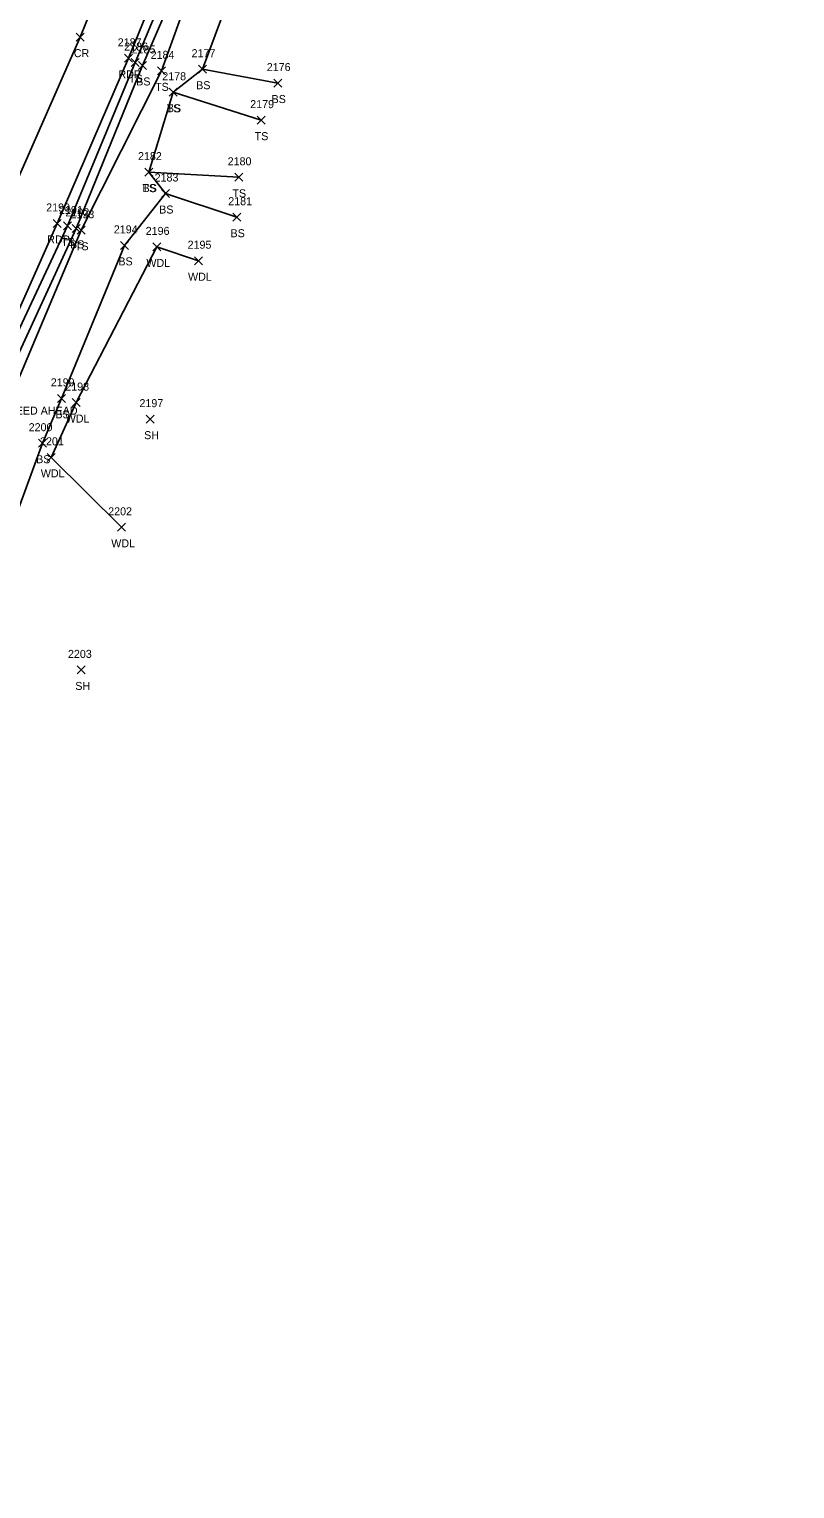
# Model space of a CAD drawing. Extents: x 1678863 to 1683592, y 407783 to 418211.
# Drawn here: x 1680992.2 to 1681183.5, y 415975.3 to 416340 of the extents above; entities that cross this region are included whole.
import ezdxf

# ---------------------------------------------------------------- set-up
doc = ezdxf.new("R2010")
doc.units = 0
for name, color, linetype in [('L_A', 7, 'Continuous'), ('L_I', 7, 'Continuous'), ('L_TIC', 7, 'Continuous'), ('LAWA', 7, 'Continuous'), ('LELB', 7, 'Continuous'), ('P_A', 7, 'Continuous'), ('P_I', 7, 'Continuous'), ('P_TIC', 7, 'Continuous'), ('PET', 7, 'Continuous'), ('PRC', 7, 'Continuous'), ('S_C', 7, 'Continuous')]:
    doc.layers.add(name, color=color, linetype=linetype)

msp = doc.modelspace()

# ---------------------------------------------------------------- linework, layer by layer
at = {"layer": 'L_TIC'}
for points in [[(1681017.75, 416330.61), (1681019.75, 416332.61)], [(1681019.75, 416330.61), (1681017.75, 416332.61)], [(1681019.53, 416329.9), (1681021.53, 416331.9)], [(1681021.53, 416329.9), (1681019.53, 416331.9)], [(1681024.29, 416328.55), (1681026.29, 416330.55)], [(1681026.29, 416328.55), (1681024.29, 416330.55)], [(1681034.51, 416328.96), (1681036.51, 416330.96)], [(1681036.51, 416328.96), (1681034.51, 416330.96)], [(1681034.51, 416328.96), (1681036.51, 416330.96)], [(1681036.51, 416328.96), (1681034.51, 416330.96)], [(1681053.36, 416325.5), (1681055.36, 416327.5)], [(1681055.36, 416325.5), (1681053.36, 416327.5)], [(1681027.19, 416323.2), (1681029.19, 416325.2)], [(1681029.19, 416323.2), (1681027.19, 416325.2)], [(1681027.19, 416323.2), (1681029.19, 416325.2)], [(1681029.19, 416323.2), (1681027.19, 416325.2)], [(1681049.17, 416316.23), (1681051.17, 416318.23)], [(1681051.17, 416316.23), (1681049.17, 416318.23)], [(1681021.12, 416303.25), (1681023.12, 416305.25)], [(1681023.12, 416303.25), (1681021.12, 416305.25)], [(1681021.12, 416303.25), (1681023.12, 416305.25)], [(1681023.12, 416303.25), (1681021.12, 416305.25)], [(1681043.61, 416301.95), (1681045.61, 416303.95)], [(1681045.61, 416301.95), (1681043.61, 416303.95)], [(1681025.28, 416297.9), (1681027.28, 416299.9)], [(1681027.28, 416297.9), (1681025.28, 416299.9)], [(1681025.28, 416297.9), (1681027.28, 416299.9)], [(1681027.28, 416297.9), (1681025.28, 416299.9)], [(1681000.83, 416289.79), (1681002.83, 416291.79)], [(1681002.83, 416289.79), (1681000.83, 416291.79)], [(1681003, 416289.19), (1681005, 416291.19)], [(1681005, 416289.19), (1681003, 416291.19)], [(1681043.11, 416291.98), (1681045.11, 416293.98)], [(1681045.11, 416291.98), (1681043.11, 416293.98)], [(1681004.26, 416288.72), (1681006.26, 416290.72)], [(1681006.26, 416288.72), (1681004.26, 416290.72)], [(1681015.09, 416284.94), (1681017.09, 416286.94)], [(1681017.09, 416284.94), (1681015.09, 416286.94)], [(1681023.1, 416284.56), (1681025.1, 416286.56)], [(1681025.1, 416284.56), (1681023.1, 416286.56)], [(1681033.52, 416281.11), (1681035.52, 416283.11)], [(1681035.52, 416281.11), (1681033.52, 416283.11)], [(1680999.34, 416246.72), (1681001.34, 416248.72)], [(1681001.34, 416246.72), (1680999.34, 416248.72)], [(1681002.95, 416245.67), (1681004.95, 416247.67)], [(1681004.95, 416245.67), (1681002.95, 416247.67)], [(1681021.49, 416241.52), (1681023.49, 416243.52)], [(1681023.49, 416241.52), (1681021.49, 416243.52)], [(1680994.54, 416235.51), (1680996.54, 416237.51)], [(1680996.54, 416235.51), (1680994.54, 416237.51)], [(1680996.72, 416231.98), (1680998.72, 416233.98)], [(1680998.72, 416231.98), (1680996.72, 416233.98)], [(1681014.32, 416214.5), (1681016.32, 416216.5)], [(1681016.32, 416214.5), (1681014.32, 416216.5)], [(1681004.27, 416178.87), (1681006.27, 416180.87)], [(1681006.27, 416178.87), (1681004.27, 416180.87)]]:
    msp.add_lwpolyline(points, dxfattribs=at)
at = {"layer": 'LAWA'}
msp.add_lwpolyline([(1681034.52, 416282.11), (1681024.1, 416285.56), (1681003.95, 416246.67), (1680997.72, 416232.98), (1681015.32, 416215.5)], dxfattribs=at)
at = {"layer": 'LELB'}
for points in [[(1681183.55, 416833.63), (1681182.26, 416826.66), (1681180.25, 416810.78), (1681169.29, 416761.59), (1681161.1, 416720.62), (1681142.83, 416670.76), (1681140.44, 416656.68), (1681135.09, 416652.62), (1681137.22, 416644.16), (1681128.95, 416609.13), (1681110.82, 416560.56), (1681097.95, 416523.26), (1681082.61, 416474.04), (1681065.03, 416423.77), (1681042.03, 416376.09), (1681025.29, 416329.55), (1681005.26, 416289.72), (1680988.66, 416250.32), (1680971.75, 416212.59), (1680955.51, 416173.95), (1680940.89, 416151.62), (1680938.9, 416140.82), (1680934.47, 416141.15), (1680931.74, 416141.56)], [(1681133.74, 416607.2), (1681113.76, 416559.31), (1681101.82, 416522.05), (1681085.89, 416471.83), (1681071.19, 416421.26), (1681051.86, 416373.86), (1681035.51, 416329.96), (1681028.19, 416324.2), (1681022.12, 416304.25), (1681026.28, 416298.9), (1681016.09, 416285.94), (1681000.34, 416247.72), (1680995.54, 416236.51), (1680975.32, 416181.38), (1680956.88, 416150.62)], [(1681038.03, 416377.84), (1681018.75, 416331.61), (1681001.83, 416290.79), (1680984.44, 416253.74), (1680966.98, 416214.94), (1680950.18, 416176.93), (1680939.74, 416156.54), (1680931.74, 416141.56), (1680922.88, 416125.66), (1680904.84, 416089.79), (1680882.52, 416047.72), (1680856.47, 415999.19), (1680833.95, 415957.08), (1680817.58, 415925.78), (1680807.17, 415890.21), (1680788.23, 415868.01), (1680776.06, 415847.05), (1680760.46, 415817.8), (1680755.71, 415808.25), (1680735.62, 415773.1), (1680716.45, 415735.15), (1680696.34, 415699.12)], [(1681040.38, 416376.76), (1681020.53, 416330.9), (1681004, 416290.19), (1680986.49, 416252.11), (1680968.98, 416213.99), (1680952.87, 416175.74), (1680941.54, 416155.52), (1680934.47, 416141.15), (1680936.15, 416134.53), (1680948, 416130.32), (1680923.93, 416097.09), (1680898.35, 416054.23), (1680878.48, 416018.3), (1680864.77, 415990.85), (1680847.18, 415954.31), (1680832.62, 415926.78), (1680825.84, 415905.87), (1680814.58, 415883.3), (1680794.11, 415850.39), (1680780.48, 415832.8)], [(1681054.36, 416326.5), (1681035.51, 416329.96)], [(1681028.19, 416324.2), (1681050.17, 416317.23)], [(1681044.61, 416302.95), (1681022.12, 416304.25)], [(1681044.11, 416292.98), (1681026.28, 416298.9)]]:
    msp.add_lwpolyline(points, dxfattribs=at)
at = {"layer": 'P_TIC'}
for points in [[(1681003.96, 416336.97), (1681005.96, 416338.97)], [(1681005.96, 416336.97), (1681003.96, 416338.97)], [(1681016.06, 416331.68), (1681018.06, 416333.68)], [(1681018.06, 416331.68), (1681016.06, 416333.68)], [(1680998.27, 416290.42), (1681000.27, 416292.42)], [(1681000.27, 416290.42), (1680998.27, 416292.42)]]:
    msp.add_lwpolyline(points, dxfattribs=at)
at = {"layer": 'PET'}
msp.add_lwpolyline([(1681035.74, 416378.53), (1681017.06, 416332.68), (1680999.27, 416291.42), (1680982.69, 416254.14), (1680964.82, 416215.74), (1680947.35, 416177.78), (1680937.48, 416157.89), (1680921.56, 416126.43), (1680903.28, 416091.07), (1680880.84, 416048.45), (1680855.06, 415999.87), (1680831.97, 415957.26), (1680815.39, 415926.61), (1680795.99, 415889.86), (1680774.34, 415848.34), (1680753.45, 415809.45), (1680734.45, 415773.68), (1680714.62, 415736.11), (1680695.56, 415699.43)], dxfattribs=at)
at = {"layer": 'PRC'}
msp.add_lwpolyline([(1681023.42, 416383.55), (1681004.96, 416337.97), (1680986.61, 416296.09), (1680970.95, 416259.77), (1680953.86, 416221.87), (1680935.47, 416183), (1680925.48, 416164.55), (1680910.27, 416132.66), (1680891.39, 416096.45), (1680869.68, 416055.77), (1680842.56, 416004.51), (1680820.26, 415963.67), (1680803.62, 415931.19), (1680784.3, 415896.02), (1680762.74, 415854.4), (1680741.72, 415814.49), (1680722.6, 415778.99), (1680702.41, 415740.81), (1680684.22, 415706.23), (1680664.5, 415668.42)], dxfattribs=at)

# ---------------------------------------------------------------- texts
at = {"layer": 'L_A'}
for s, p in [('TS', (1681017.16, 416326.61)), ('BS', (1681018.97, 416325.9)), ('TS', (1681023.7, 416324.55)), ('BS', (1681033.96, 416324.96)), ('BS', (1681033.96, 416324.96)), ('TS', (1681026.6, 416319.2)), ('BS', (1681026.63, 416319.2)), ('BS', (1681052.8, 416321.5)), ('TS', (1681048.58, 416312.23)), ('TS', (1681020.53, 416299.25)), ('BS', (1681020.57, 416299.25)), ('TS', (1681043.02, 416297.95)), ('BS', (1681024.72, 416293.9)), ('BS', (1681024.72, 416293.9)), ('TS', (1681000.24, 416285.79)), ('BS', (1681042.55, 416287.98)), ('BS', (1681002.44, 416285.19)), ('TS', (1681003.67, 416284.72)), ('BS', (1681014.53, 416280.94)), ('WDL', (1681021.52, 416280.56)), ('WDL', (1681031.93, 416277.11)), ('BS', (1680998.78, 416242.72)), ('WDL', (1681001.37, 416241.67)), ('SH', (1681020.97, 416237.52)), ('BS', (1680993.98, 416231.51)), ('WDL', (1680995.14, 416227.98)), ('WDL', (1681012.74, 416210.5)), ('SH', (1681003.76, 416174.87))]:
    msp.add_text(s, height=2, dxfattribs=at).set_placement(p)
at = {"layer": 'L_I'}
for s, p in [('2186', (1681016, 416334.61)), ('2185', (1681017.84, 416333.9)), ('2177', (1681032.82, 416332.96)), ('2177', (1681032.82, 416332.96)), ('2184', (1681022.59, 416332.55)), ('2176', (1681051.61, 416329.5)), ('2178', (1681025.49, 416327.2)), ('2178', (1681025.49, 416327.2)), ('2179', (1681047.47, 416320.23)), ('2182', (1681019.43, 416307.25)), ('2182', (1681019.43, 416307.25)), ('2180', (1681041.83, 416305.95)), ('2183', (1681023.58, 416301.9)), ('2183', (1681023.58, 416301.9)), ('2191', (1680999.7, 416293.79)), ('2192', (1681001.31, 416293.19)), ('2193', (1681002.56, 416292.72)), ('2181', (1681041.98, 416295.98)), ('2194', (1681013.39, 416288.94)), ('2196', (1681021.36, 416288.56)), ('2195', (1681031.82, 416285.11)), ('2199', (1680997.64, 416250.72)), ('2198', (1681001.26, 416249.67)), ('2197', (1681019.79, 416245.52)), ('2200', (1680992.11, 416239.51)), ('2201', (1680994.95, 416235.98)), ('2202', (1681011.98, 416218.5)), ('2203', (1681001.93, 416182.87))]:
    msp.add_text(s, height=2, dxfattribs=at).set_placement(p)
at = {"layer": 'P_A'}
for s, p in [('CR', (1681003.39, 416332.97)), ('RDP', (1681014.55, 416327.68)), ('RDP', (1680996.76, 416286.42))]:
    msp.add_text(s, height=2, dxfattribs=at).set_placement(p)
at = {"layer": 'P_I'}
for s, p in [('2187', (1681014.37, 416335.68)), ('2190', (1680996.49, 416294.42))]:
    msp.add_text(s, height=2, dxfattribs=at).set_placement(p)
at = {"layer": 'S_C'}
msp.add_text('REDUCED SPEED AHEAD', height=2, dxfattribs=at).set_placement((1680971.34, 416243.64))

doc.saveas('drawing.dxf')
